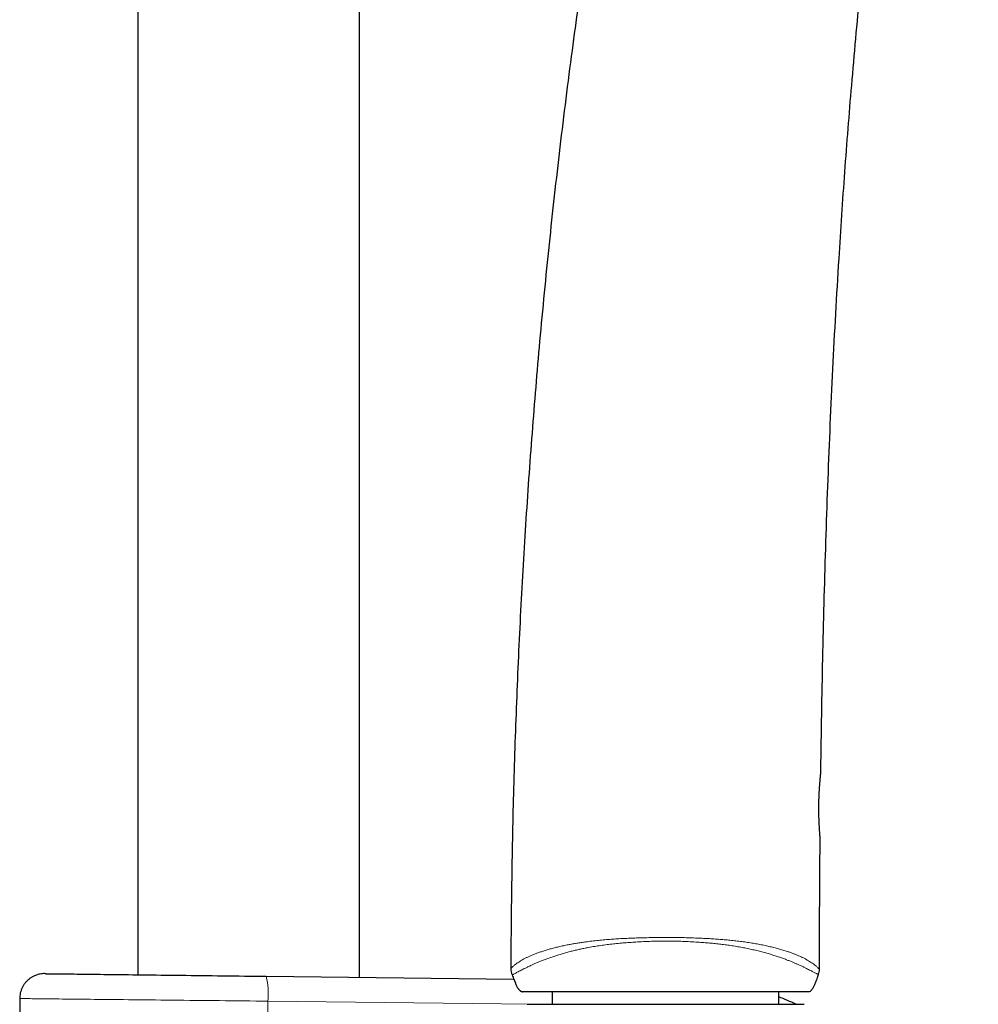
# Model space of a CAD drawing. Header units: millimetres. Extents: x 8 to 984, y 12 to 973.
# Tile 309 of 323: x 620 to 697, y 615 to 694. Entities that reach past the tile are written whole.
import ezdxf

# ---------------------------------------------------------------- set-up
doc = ezdxf.new("R2010")
doc.units = ezdxf.units.MM

msp = doc.modelspace()

# ---------------------------------------------------------------- linework, layer by layer
at = {"color": 7, "linetype": 'Continuous', "lineweight": 30}
for p, q in [((647.251, 617.065), (647.251, 909.254)), ((629.451, 902.684), (629.451, 617.277)), ((684.326, 633.498), (684.326, 633.498)), ((639.761, 617.154), (659.663, 616.918)), ((619.96, 615.366), (619.96, 568.655)), ((662.751, 615.903), (662.751, 614.903)), ((680.951, 614.903), (680.951, 615.903)), ((683.462, 615.949), (683.471, 615.954)), ((660.723, 614.903), (682.979, 614.903))]:
    msp.add_line(p, q, dxfattribs=at)
at = {"color": 252, "linetype": 'Continuous', "lineweight": 0}
for p, q in [((683.351, 615.903), (683.378, 615.911)), ((639.906, 615.154), (639.906, 573.056)), ((661.019, 614.903), (639.906, 615.154))]:
    msp.add_line(p, q, dxfattribs=at)
at = {"color": 7, "linetype": 'Continuous', "lineweight": 30, "flags": 128}
msp.add_lwpolyline([(621.984, 617.366), (621.995, 617.366), (622.017, 617.365), (622.051, 617.365), (622.097, 617.364), (622.154, 617.364), (622.222, 617.363), (622.301, 617.362), (622.392, 617.361), (622.494, 617.36), (622.608, 617.358), (622.732, 617.357), (622.867, 617.355), (623.014, 617.353), (623.171, 617.352), (623.338, 617.35), (623.517, 617.347), (623.705, 617.345), (623.904, 617.343), (624.114, 617.34), (624.333, 617.338), (624.562, 617.335), (624.801, 617.332), (625.049, 617.329), (625.307, 617.326), (625.574, 617.323), (625.849, 617.32), (626.134, 617.316), (626.427, 617.313), (626.729, 617.309), (627.039, 617.306), (627.357, 617.302), (627.682, 617.298), (628.015, 617.294), (628.356, 617.29), (628.703, 617.286), (629.057, 617.282), (629.418, 617.277), (629.785, 617.273), (630.158, 617.268), (630.537, 617.264), (630.921, 617.259), (631.311, 617.255), (631.705, 617.25), (632.105, 617.245), (632.508, 617.241), (632.916, 617.236), (633.328, 617.231), (633.743, 617.226), (634.161, 617.221), (634.583, 617.216), (635.007, 617.211), (635.433, 617.206), (635.861, 617.201), (636.292, 617.196), (636.723, 617.19), (637.156, 617.185), (637.59, 617.18), (638.024, 617.175), (638.459, 617.17), (638.893, 617.165), (639.327, 617.159), (639.761, 617.154)], dxfattribs=at)
at = {"color": 252, "linetype": 'Continuous', "lineweight": 0, "flags": 128}
msp.add_lwpolyline([(639.906, 615.154), (639.419, 615.16), (638.932, 615.165), (638.445, 615.17), (637.957, 615.175), (637.469, 615.18), (636.983, 615.185), (636.497, 615.191), (636.012, 615.196), (635.529, 615.201), (635.048, 615.206), (634.57, 615.211), (634.094, 615.216), (633.621, 615.221), (633.151, 615.226), (632.685, 615.231), (632.223, 615.236), (631.766, 615.241), (631.313, 615.245), (630.865, 615.25), (630.422, 615.255), (629.984, 615.26), (629.553, 615.264), (629.128, 615.269), (628.709, 615.273), (628.297, 615.277), (627.892, 615.282), (627.495, 615.286), (627.105, 615.29), (626.723, 615.294), (626.349, 615.298), (625.984, 615.302), (625.627, 615.306), (625.28, 615.309), (624.941, 615.313), (624.612, 615.317), (624.293, 615.32), (623.983, 615.323), (623.684, 615.326), (623.395, 615.329), (623.116, 615.332), (622.848, 615.335), (622.591, 615.338), (622.346, 615.341), (622.111, 615.343), (621.888, 615.345), (621.676, 615.348), (621.476, 615.35), (621.288, 615.352), (621.112, 615.354), (620.948, 615.355), (620.797, 615.357), (620.657, 615.358), (620.53, 615.36), (620.416, 615.361), (620.314, 615.362), (620.225, 615.363), (620.149, 615.364), (620.086, 615.364), (620.035, 615.365), (619.997, 615.365), (619.972, 615.366), (619.96, 615.366)], dxfattribs=at)
at = {"color": 7, "linetype": 'Continuous', "lineweight": 30}
for centre, radius, start, end in [((660.821, 617.793), 1.4, 179.81918, 202.45547), ((682.819, 617.727), 1.4, 341.72638, 359.93469), ((674.325, 598.427), 18.315, 64.1075, 68.79349)]:
    msp.add_arc(centre, radius, start, end, dxfattribs=at)
at = {"color": 252, "linetype": 'Continuous', "lineweight": 0}
msp.add_arc((633.793, 615.715), 6.139, 354.75711, 13.55656, dxfattribs=at)
at = {"color": 7, "linetype": 'Continuous', "lineweight": 30}
for points, knots in [([(678.93, 762.626), (678.83, 762.276), (678.424, 760.852), (677.734, 758.349), (676.862, 755.116), (676.014, 751.876), (675.187, 748.628), (674.383, 745.375), (673.576, 742.006), (672.767, 738.521), (671.959, 734.92), (671.178, 731.313), (670.423, 727.699), (669.695, 724.079), (668.992, 720.452), (668.316, 716.82), (667.665, 713.183), (667.04, 709.541), (666.445, 705.915), (665.878, 702.307), (665.339, 698.717), (664.824, 695.123), (664.32, 691.43), (663.83, 687.637), (663.355, 683.745), (662.908, 679.851), (662.489, 675.954), (662.097, 672.054), (661.739, 668.227), (661.414, 664.473), (661.12, 660.792), (660.849, 657.111), (660.602, 653.429), (660.379, 649.747), (660.179, 646.065), (660.003, 642.384), (659.85, 638.703), (659.72, 635.024), (659.614, 631.368), (659.531, 627.735), (659.471, 624.126), (659.434, 620.814), (659.426, 618.705), (659.423, 617.798)], [0, 0, 0, 0, 0.007461, 0.030296, 0.053139, 0.07599, 0.098847, 0.121711, 0.144582, 0.169748, 0.194921, 0.220101, 0.245287, 0.270479, 0.295677, 0.320879, 0.346086, 0.371297, 0.39651, 0.421276, 0.446043, 0.470811, 0.49558, 0.522327, 0.549072, 0.575815, 0.602555, 0.62929, 0.65602, 0.681217, 0.706407, 0.731589, 0.756763, 0.781927, 0.807081, 0.832223, 0.857353, 0.882469, 0.907571, 0.932209, 0.956831, 0.981435, 1, 1, 1, 1]), ([(684.328, 633.498), (684.333, 633.943), (684.356, 635.889), (684.415, 639.31), (684.505, 643.764), (684.617, 648.194), (684.749, 652.627), (684.905, 657.061), (685.085, 661.496), (685.29, 665.931), (685.522, 670.366), (685.764, 674.482), (686.01, 678.281), (686.254, 681.762), (686.518, 685.24), (686.809, 688.809), (687.131, 692.467), (687.485, 696.215), (687.866, 699.958), (688.274, 703.697), (688.709, 707.431), (689.163, 711.089), (689.636, 714.67), (690.126, 718.175), (690.643, 721.674), (691.189, 725.167), (691.731, 728.459), (692.265, 731.553), (692.786, 734.447), (693.328, 737.336), (693.892, 740.22), (694.478, 743.098), (695.075, 745.916), (695.681, 748.673), (696.298, 751.369), (696.731, 753.224), (696.965, 754.178), (696.979, 754.238)], [0, 0, 0, 0, 0.010964, 0.047988, 0.084386, 0.120814, 0.157266, 0.193738, 0.230224, 0.266722, 0.303226, 0.339732, 0.368415, 0.397095, 0.425771, 0.45444, 0.485392, 0.516334, 0.547263, 0.57818, 0.609081, 0.639967, 0.669072, 0.698162, 0.727236, 0.756293, 0.785333, 0.809521, 0.833697, 0.857861, 0.882014, 0.906156, 0.930287, 0.95303, 0.975764, 0.99849, 1, 1, 1, 1]), ([(684.269, 628.302), (684.269, 628.302), (684.27, 628.305), (684.269, 628.309), (684.269, 628.313), (684.269, 628.315), (684.269, 628.316), (684.269, 628.317), (684.269, 628.318), (684.269, 628.32), (684.269, 628.323), (684.268, 628.333), (684.266, 628.35), (684.264, 628.375), (684.262, 628.406), (684.259, 628.444), (684.256, 628.488), (684.252, 628.539), (684.248, 628.596), (684.243, 628.658), (684.238, 628.727), (684.233, 628.801), (684.228, 628.882), (684.222, 628.968), (684.216, 629.06), (684.211, 629.157), (684.205, 629.259), (684.2, 629.365), (684.194, 629.475), (684.189, 629.589), (684.185, 629.706), (684.181, 629.825), (684.177, 629.946), (684.174, 630.068), (684.171, 630.193), (684.17, 630.321), (684.168, 630.451), (684.168, 630.582), (684.168, 630.715), (684.168, 630.847), (684.17, 630.98), (684.172, 631.112), (684.175, 631.243), (684.179, 631.374), (684.183, 631.504), (684.188, 631.632), (684.193, 631.758), (684.199, 631.882), (684.206, 632.004), (684.212, 632.123), (684.219, 632.238), (684.227, 632.348), (684.234, 632.456), (684.242, 632.56), (684.249, 632.659), (684.257, 632.755), (684.265, 632.845), (684.272, 632.931), (684.279, 633.011), (684.286, 633.086), (684.293, 633.155), (684.299, 633.217), (684.304, 633.273), (684.309, 633.323), (684.313, 633.366), (684.317, 633.403), (684.32, 633.432), (684.322, 633.455), (684.324, 633.472), (684.324, 633.48), (684.325, 633.483), (684.325, 633.486), (684.325, 633.49), (684.325, 633.493), (684.326, 633.497), (684.326, 633.498)], [0, 0, 0, 0, 0.000143, 0.001083, 0.001499, 0.001809, 0.002196, 0.002886, 0.004633, 0.008325, 0.019602, 0.034987, 0.051129, 0.067708, 0.084231, 0.100742, 0.117234, 0.133688, 0.15008, 0.166406, 0.182558, 0.198838, 0.215236, 0.231736, 0.248319, 0.26496, 0.281631, 0.298301, 0.314931, 0.331496, 0.347968, 0.364325, 0.380547, 0.396621, 0.412586, 0.428797, 0.445087, 0.461425, 0.477784, 0.494126, 0.51042, 0.526641, 0.542813, 0.559097, 0.57539, 0.591697, 0.608026, 0.624383, 0.640778, 0.65719, 0.673409, 0.689646, 0.705961, 0.722347, 0.738798, 0.755301, 0.771845, 0.788416, 0.805001, 0.821581, 0.838147, 0.854689, 0.871206, 0.887703, 0.904188, 0.920437, 0.936679, 0.953009, 0.969439, 0.98603, 0.994686, 0.997527, 0.998578, 0.999339, 1, 1, 1, 1]), ([(684.22, 617.725), (684.222, 618.935), (684.226, 621.639), (684.243, 625.165), (684.264, 627.481), (684.271, 628.302)], [0, 0, 0, 0, 0.342987, 0.767218, 1, 1, 1, 1]), ([(621.984, 617.366), (621.957, 617.366), (621.865, 617.366), (621.71, 617.353), (621.51, 617.318), (621.304, 617.259), (621.095, 617.174), (620.898, 617.065), (620.714, 616.935), (620.546, 616.785), (620.395, 616.618), (620.265, 616.434), (620.156, 616.237), (620.069, 616.029), (620.007, 615.813), (619.968, 615.591), (619.963, 615.441), (619.96, 615.366)], [0, 0, 0, 0, 0.025939, 0.086667, 0.147394, 0.218371, 0.289573, 0.360549, 0.431524, 0.502725, 0.5737, 0.644674, 0.715875, 0.78685, 0.857825, 0.929025, 1, 1, 1, 1]), ([(659.527, 617.259), (659.551, 617.199), (659.601, 617.076), (659.649, 616.953), (659.674, 616.89)], [0, 0, 0, 0, 0.489632, 1, 1, 1, 1]), ([(683.378, 615.911), (683.386, 615.913), (683.412, 615.92), (683.46, 615.945), (683.519, 615.987), (683.584, 616.052), (683.649, 616.133), (683.734, 616.263), (683.833, 616.45), (683.938, 616.697), (684.045, 616.981), (684.112, 617.179), (684.148, 617.288)], [0, 0, 0, 0, 0.015463, 0.049639, 0.098817, 0.149246, 0.220282, 0.29142, 0.4371, 0.612096, 0.787606, 1, 1, 1, 1]), ([(659.673, 616.89), (659.676, 616.883), (659.681, 616.87), (659.691, 616.847), (659.7, 616.825), (659.709, 616.804), (659.717, 616.786), (659.724, 616.769), (659.729, 616.755), (659.733, 616.745), (659.737, 616.734), (659.743, 616.72), (659.75, 616.702), (659.758, 616.681), (659.768, 616.657), (659.778, 616.631), (659.789, 616.602), (659.797, 616.584), (659.801, 616.575)], [0, 0, 0, 0, 0.134393, 0.245922, 0.335277, 0.388507, 0.431002, 0.464736, 0.479499, 0.493684, 0.50806, 0.523355, 0.55889, 0.603621, 0.659125, 0.751179, 0.864674, 1, 1, 1, 1]), ([(659.802, 616.575), (659.821, 616.53), (659.855, 616.45), (659.911, 616.338), (659.965, 616.24), (660.016, 616.158), (660.052, 616.113), (660.067, 616.096)], [0, 0, 0, 0, 0.266759, 0.475091, 0.683371, 0.875974, 1, 1, 1, 1]), ([(660.066, 616.095), (660.069, 616.091), (660.075, 616.083), (660.086, 616.072), (660.095, 616.062), (660.104, 616.053), (660.111, 616.046), (660.117, 616.04), (660.122, 616.035), (660.125, 616.033), (660.126, 616.031), (660.128, 616.029), (660.13, 616.027), (660.135, 616.023), (660.14, 616.017), (660.145, 616.012), (660.152, 616.006), (660.158, 616), (660.164, 615.994), (660.168, 615.99), (660.17, 615.989)], [0, 0, 0, 0, 0.14899, 0.271125, 0.366712, 0.421268, 0.461555, 0.488475, 0.497789, 0.501753, 0.505486, 0.509212, 0.513157, 0.522389, 0.549013, 0.588771, 0.64245, 0.736136, 0.855303, 1, 1, 1, 1]), ([(660.171, 615.99), (660.189, 615.976), (660.225, 615.948), (660.286, 615.919), (660.329, 615.909), (660.351, 615.903)], [0, 0, 0, 0, 0.3415936, 0.6657935, 1, 1, 1, 1]), ([(660.227, 615.95), (660.247, 615.939), (660.288, 615.918), (660.339, 615.908), (660.365, 615.903)], [0, 0, 0, 0, 0.506812, 1, 1, 1, 1]), ([(683.351, 615.903), (683.34, 615.903), (683.319, 615.903), (683.148, 615.903), (682.874, 615.903), (682.49, 615.903), (682.007, 615.903), (681.426, 615.903), (680.752, 615.903), (679.989, 615.903), (679.15, 615.903), (678.243, 615.903), (677.273, 615.903), (676.248, 615.903), (675.182, 615.903), (674.087, 615.903), (672.97, 615.903), (671.839, 615.903), (670.708, 615.903), (669.591, 615.903), (668.497, 615.903), (667.433, 615.903), (666.409, 615.903), (665.442, 615.903), (664.537, 615.903), (663.7, 615.903), (662.94, 615.903), (662.268, 615.903), (661.689, 615.903), (661.208, 615.903), (660.825, 615.903), (660.552, 615.903), (660.382, 615.903), (660.361, 615.903), (660.351, 615.903)], [0, 0, 0, 0, 0.031446, 0.062577, 0.093701, 0.125123, 0.156561, 0.187688, 0.218809, 0.250231, 0.281661, 0.31278, 0.343893, 0.375307, 0.406725, 0.437832, 0.468934, 0.500336, 0.531739, 0.562832, 0.59392, 0.625307, 0.656699, 0.68778, 0.718856, 0.750231, 0.781615, 0.812688, 0.843756, 0.875124, 0.906491, 0.937557, 0.968625, 1, 1, 1, 1])]:
    msp.add_open_spline(points, degree=3, knots=knots, dxfattribs=at)
at = {"color": 252, "linetype": 'Continuous', "lineweight": 0}
for points, knots in [([(684.269, 628.302), (684.269, 628.302), (684.27, 628.3), (684.269, 628.31), (684.267, 628.337), (684.263, 628.385), (684.258, 628.45), (684.252, 628.531), (684.244, 628.63), (684.236, 628.745), (684.227, 628.876), (684.218, 629.019), (684.208, 629.177), (684.199, 629.348), (684.191, 629.53), (684.183, 629.72), (684.177, 629.919), (684.171, 630.127), (684.168, 630.34), (684.166, 630.555), (684.167, 630.772), (684.169, 630.992), (684.173, 631.211), (684.179, 631.426), (684.187, 631.637), (684.196, 631.844), (684.207, 632.045), (684.218, 632.236), (684.231, 632.418), (684.243, 632.591), (684.256, 632.752), (684.269, 632.899), (684.281, 633.032), (684.292, 633.151), (684.3, 633.243), (684.307, 633.311), (684.312, 633.362), (684.316, 633.405), (684.321, 633.446), (684.324, 633.479), (684.326, 633.499), (684.326, 633.499), (684.326, 633.498)], [0, 0, 0, 0, 0.002213, 0.028708, 0.055203, 0.082457, 0.10971, 0.136182, 0.162653, 0.189882, 0.21711, 0.243591, 0.270073, 0.29732, 0.324568, 0.351016, 0.377464, 0.404695, 0.431925, 0.458243, 0.484561, 0.511663, 0.538764, 0.565023, 0.59128, 0.618309, 0.645337, 0.671744, 0.69815, 0.725321, 0.752491, 0.77909, 0.805688, 0.833056, 0.860424, 0.878149, 0.895873, 0.913819, 0.931765, 0.958207, 0.984651, 1, 1, 1, 1]), ([(659.421, 617.798), (659.422, 617.799), (659.425, 617.801), (659.448, 617.822), (659.486, 617.857), (659.542, 617.907), (659.618, 617.972), (659.716, 618.051), (659.837, 618.143), (659.975, 618.24), (660.127, 618.34), (660.289, 618.439), (660.472, 618.543), (660.672, 618.648), (660.889, 618.751), (661.121, 618.852), (661.374, 618.954), (661.648, 619.055), (661.944, 619.156), (662.255, 619.253), (662.581, 619.347), (662.918, 619.437), (663.274, 619.525), (663.645, 619.609), (664.011, 619.684), (664.368, 619.751), (664.713, 619.81), (665.067, 619.865), (665.472, 619.923), (665.932, 619.983), (666.447, 620.041), (666.961, 620.091), (667.471, 620.131), (667.977, 620.163), (668.486, 620.19), (668.999, 620.212), (669.562, 620.232), (670.176, 620.252), (670.841, 620.267), (671.507, 620.276), (672.149, 620.277), (672.767, 620.27), (673.361, 620.258), (673.953, 620.24), (674.507, 620.219), (675.023, 620.196), (675.5, 620.17), (675.974, 620.14), (676.444, 620.105), (676.916, 620.063), (677.389, 620.014), (677.863, 619.958), (678.327, 619.895), (678.78, 619.826), (679.22, 619.75), (679.647, 619.668), (680.06, 619.58), (680.459, 619.486), (680.839, 619.388), (681.198, 619.287), (681.535, 619.184), (681.833, 619.085), (682.095, 618.989), (682.326, 618.899), (682.542, 618.809), (682.742, 618.719), (682.944, 618.621), (683.144, 618.515), (683.337, 618.403), (683.506, 618.296), (683.661, 618.191), (683.799, 618.09), (683.918, 617.995), (684.015, 617.912), (684.092, 617.843), (684.151, 617.789), (684.191, 617.752), (684.215, 617.729), (684.217, 617.727), (684.219, 617.725)], [0, 0, 0, 0, 0.0153448, 0.030698, 0.0460492, 0.0613914, 0.0770596, 0.0927405, 0.1084192, 0.1240846, 0.1371835, 0.1502935, 0.1634011, 0.1764968, 0.1885867, 0.2007083, 0.2128415, 0.2249689, 0.2370777, 0.2491589, 0.2605358, 0.2719359, 0.2833444, 0.2947455, 0.306123, 0.3156739, 0.3252332, 0.3347938, 0.344346, 0.3574176, 0.3704981, 0.3835714, 0.3958574, 0.4081551, 0.42046, 0.4327644, 0.4450561, 0.4608239, 0.4766006, 0.4923793, 0.5081495, 0.5222289, 0.536315, 0.5503996, 0.564477, 0.5759721, 0.5874783, 0.5989856, 0.6104868, 0.6219778, 0.6340383, 0.6461315, 0.6582359, 0.6703345, 0.6824138, 0.694465, 0.7067937, 0.7191615, 0.7315496, 0.7439379, 0.7563064, 0.7686354, 0.7791154, 0.7896089, 0.8001086, 0.8106055, 0.8210885, 0.8347097, 0.8483444, 0.8619819, 0.8756071, 0.8909655, 0.9063366, 0.9217093, 0.9370701, 0.9527958, 0.9685319, 0.9842706, 1, 1, 1, 1]), ([(684.148, 617.288), (684.148, 617.288), (684.148, 617.288), (684.143, 617.29), (684.117, 617.302), (684.072, 617.323), (684.011, 617.353), (683.936, 617.391), (683.851, 617.435), (683.75, 617.486), (683.634, 617.546), (683.499, 617.616), (683.345, 617.695), (683.171, 617.783), (682.977, 617.879), (682.775, 617.977), (682.567, 618.072), (682.358, 618.165), (682.132, 618.261), (681.891, 618.36), (681.624, 618.464), (681.327, 618.574), (680.999, 618.69), (680.651, 618.806), (680.284, 618.92), (679.899, 619.033), (679.5, 619.141), (679.088, 619.244), (678.663, 619.34), (678.225, 619.431), (677.776, 619.514), (677.318, 619.591), (676.86, 619.659), (676.405, 619.717), (675.953, 619.769), (675.496, 619.814), (675.036, 619.853), (674.53, 619.89), (673.976, 619.924), (673.376, 619.953), (672.774, 619.973), (672.157, 619.983), (671.527, 619.982), (670.884, 619.969), (670.242, 619.945), (669.64, 619.914), (669.079, 619.88), (668.559, 619.842), (668.042, 619.798), (667.53, 619.746), (667.025, 619.685), (666.529, 619.614), (666.042, 619.535), (665.601, 619.454), (665.207, 619.376), (664.857, 619.301), (664.516, 619.222), (664.167, 619.135), (663.812, 619.039), (663.456, 618.936), (663.114, 618.83), (662.789, 618.723), (662.473, 618.614), (662.169, 618.503), (661.878, 618.392), (661.606, 618.282), (661.353, 618.176), (661.12, 618.072), (660.899, 617.969), (660.691, 617.868), (660.497, 617.77), (660.324, 617.68), (660.16, 617.594), (660.008, 617.515), (659.874, 617.444), (659.763, 617.385), (659.673, 617.337), (659.606, 617.301), (659.559, 617.276), (659.533, 617.262), (659.527, 617.259), (659.527, 617.259), (659.527, 617.259)], [0, 0, 0, 0, 0.000001, 0.015699, 0.031404, 0.047106, 0.0628, 0.075626, 0.088464, 0.101304, 0.114139, 0.126963, 0.140126, 0.1533, 0.166472, 0.179632, 0.190516, 0.201414, 0.212315, 0.22321, 0.234091, 0.246224, 0.258393, 0.270578, 0.282763, 0.294929, 0.307061, 0.318925, 0.330818, 0.342728, 0.354642, 0.366545, 0.378417, 0.389606, 0.400806, 0.412012, 0.423217, 0.43441, 0.448788, 0.463176, 0.477566, 0.491946, 0.507286, 0.522636, 0.537985, 0.553323, 0.565909, 0.578509, 0.591111, 0.603704, 0.616283, 0.628836, 0.641397, 0.65395, 0.663592, 0.673243, 0.682894, 0.692535, 0.703701, 0.714888, 0.726082, 0.73727, 0.748436, 0.760413, 0.772415, 0.784434, 0.796458, 0.808471, 0.820456, 0.833657, 0.84687, 0.860084, 0.873288, 0.888925, 0.904577, 0.920232, 0.935873, 0.951898, 0.967933, 0.98397, 0.999999, 1, 1, 1, 1])]:
    msp.add_open_spline(points, degree=3, knots=knots, dxfattribs=at)

doc.saveas('drawing.dxf')
